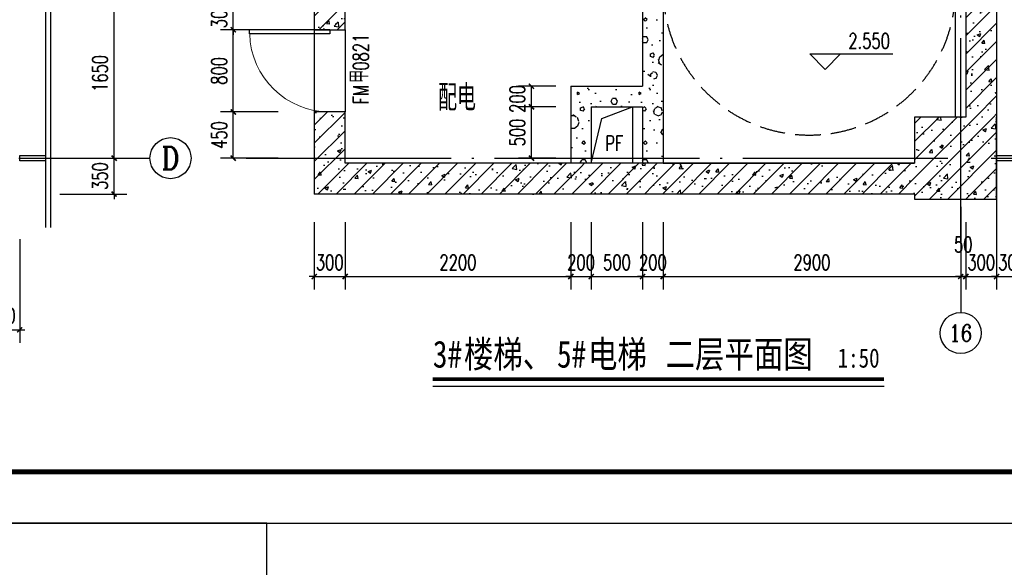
# Model space of a CAD drawing. Extents: x 797781 to 1255204, y 21234 to 1024248.
# Tile 1009 of 1056: x 1173449 to 1183046, y 646634 to 651967. Entities that reach past the tile are written whole.
import ezdxf
from ezdxf.enums import TextEntityAlignment as Align

# ---------------------------------------------------------------- set-up
doc = ezdxf.new("R2010")
doc.units = 0
doc.header["$LTSCALE"] = 1000
doc.header["$MEASUREMENT"] = 0
doc.linetypes.add('230303生产综合楼-平面图_t8$0$DASH', pattern=[0.35, 0.25, -0.1])
doc.linetypes.add('230303生产综合楼-平面图_t8$0$DOTE', pattern=[2.42, 2, -0.2, 0.02, -0.2])
for name, color, linetype in [('230303生产综合楼-平面图_t8$0$3T_WOOD', 21, 'Continuous'), ('230303生产综合楼-平面图_t8$0$AXIS', 3, 'Continuous'), ('230303生产综合楼-平面图_t8$0$AXIS_TEXT', 7, 'Continuous'), ('230303生产综合楼-平面图_t8$0$COLUMN', 40, 'Continuous'), ('230303生产综合楼-平面图_t8$0$CURTWALL', 4, 'Continuous'), ('230303生产综合楼-平面图_t8$0$DIM_ELEV', 3, 'Continuous'), ('230303生产综合楼-平面图_t8$0$DIM_SYMB', 3, 'Continuous'), ('230303生产综合楼-平面图_t8$0$DOOR_FIRE_TEXT', 7, 'Continuous'), ('230303生产综合楼-平面图_t8$0$DOTE', 1, '230303生产综合楼-平面图_t8$0$DOTE'), ('230303生产综合楼-平面图_t8$0$H-楼板留洞', 6, 'Continuous'), ('230303生产综合楼-平面图_t8$0$PUB_DIM', 3, 'Continuous'), ('230303生产综合楼-平面图_t8$0$PUB_HATCH', 8, 'Continuous'), ('230303生产综合楼-平面图_t8$0$PUB_TEXT', 7, 'Continuous'), ('230303生产综合楼-平面图_t8$0$STAIR', 2, 'Continuous'), ('230303生产综合楼-平面图_t8$0$WALL', 40, 'Continuous'), ('230303生产综合楼-平面图_t8$0$板洞', 6, 'Continuous'), ('230303生产综合楼-平面图_t8$0$轮廓', 2, 'Continuous'), ('AXIS_TEXT', 7, 'Continuous'), ('DOOR_FIRE', 4, 'Continuous'), ('PUB_TEXT', 7, 'Continuous'), ('PUB_TITLE', 4, 'Continuous')]:
    doc.layers.add(name, color=color, linetype=linetype)
doc.styles.add('230303生产综合楼-平面图_t8$0$-黑体', font='simhei.ttf', dxfattribs={"width": 0.8})
doc.styles.add('230303生产综合楼-平面图_t8$0$_TCH_AXIS', font='COMPLEX', dxfattribs={"bigfont": 'GBCBIG'})
doc.styles.add('230303生产综合楼-平面图_t8$0$_TCH_DIM', font='SIMPLEX', dxfattribs={"bigfont": 'GBCBIG'})
doc.styles.add('230303生产综合楼-平面图_T8$0$_TCH_DIM_T3', font='SIMPLEX', dxfattribs={"width": 0.705882, "bigfont": 'GBCBIG'})
doc.styles.add('230303生产综合楼-平面图_t8$0$_TCH_WINDOW', font='SIMPLEX', dxfattribs={"height": 3.5, "bigfont": 'GBCBIG'})
doc.styles.add('COMPLEX', font='COMPLEX')
doc.dimstyles.new('230303生产综合楼-平面图_T8$0$_TCH_ARCH&&50', dxfattribs={"dimtxt": 148.75, "dimasz": 50, "dimexe": 125, "dimexo": 150, "dimgap": 63.125, "dimtad": 1, "dimdec": 0, "dimzin": 0, "dimdsep": 46, "dimtxsty": '230303生产综合楼-平面图_T8$0$_TCH_DIM_T3', "dimblk": '230303生产综合楼-平面图_t8$0$_ArchTick', "dimcen": 0.09, "dimclrt": 7, "dimazin": 2, "dimtfac": 1, "dimtdec": 0, "dimtix": 1, "dimtmove": 2, "dimatfit": 3, "dimfxl": 1, "dimtolj": 1, "dimtzin": 0, "dimarcsym": 0})
pattern_1 = [(0, (177, -183), (300, 600), [0, -600]), (0, (-174, -264), (300, 600), [0, -600]), (0, (21, -270), (300, 600), [0, -600]), (0, (234, -93), (300, 600), [0, -600]), (0, (-15, -300), (300, 600), [0, -600]), (0, (294, 285), (300, 600), [0, -600]), (0, (111, 237), (300, 600), [0, -600]), (0, (207, 162), (300, 600), [0, -600]), (0, (-282, 150), (300, 600), [0, -600]), (0, (12, 123), (300, 600), [0, -600]), (0, (-102, -30), (300, 600), [0, -600]), (0, (-96, -255), (300, 600), [0, -600]), (0, (129, -279), (300, 600), [0, -600]), (0, (294, -15), (300, 600), [0, -600]), (0, (-267, -108), (300, 600), [0, -600]), (0, (-216, -6), (300, 600), [0, -600]), (0, (18, -48), (300, 600), [0, -600]), (0, (-66, -135), (300, 600), [0, -600]), (0, (-114, 63), (300, 600), [0, -600]), (0, (-39, 288), (300, 600), [0, -600]), (0, (-243, -234), (300, 600), [0, -600]), (0, (87, 165), (300, 600), [0, -600]), (0, (-192, 174), (300, 600), [0, -600]), (0, (-240, 252), (300, 600), [0, -600]), (130.601294, (257.143, 97.143), (-1499.9999834, 1800.0000079), [26.34155, -11037.111]), (18.434949, (214.29, 108.57), (1499.9999945, 599.9999956), [27.10524, -3767.6279]), (90, (214.3, 82.86), (300, 600), [25.71428, -1174.28565]), (161.565051, (240, 74.29), (-1500.0000076, 599.999955), [27.10524, -3767.6279]), (53.130102, (240, 74.29), (300.000001, 600), [28.57143, -2971.4285]), (135, (262.86, -231.43), (-300.000036, 599.99996), [24.24366, -1672.8126]), (45, (228.57, -231.43), (299.999998, 599.999998), [24.24366, -1672.8126]), (135, (245.71, -248.57), (-300.000036, 599.99996), [24.24366, -1672.8126]), (45, (245.71, -248.57), (299.999998, 599.999998), [24.24366, -1672.8126]), (116.56505, (-25.7, 171.43), (-5e-05, 1199.99997), [31.94383, -638.8765]), (180, (-40, 200), (-300, 600), [34.28572, -565.71425]), (63.43495, (-88.57, 171.43), (3e-06, 1200), [31.94383, -638.8765]), (116.56505, (-74.3, 142.86), (-5e-05, 1199.99997), [31.94383, -638.8765]), (0, (-74.3, 142.86), (300, 600), [34.28572, -565.71425]), (63.43495, (-40, 142.86), (3e-06, 1200), [31.94383, -638.8765]), (107.102728, (200, -31.429), (-899.9999656, 3000.00000484), [38.86135, -16282.9025]), (143.972626, (188.57, 5.714), (-5699.9999277, 4199.9999952), [38.86135, -8122.02]), (180, (157.14, 28.6), (-300, 600), [37.14286, -562.8571]), (36.0273733, (88.57, 5.714), (5699.9999579, 4199.9999547), [38.86135, -8122.02]), (71.565051, (77.14, -28.57), (900.0000046, 2999.999995), [36.14032, -3758.5928]), (107.102728, (88.571, -65.714), (-899.9999656, 3000.00000484), [38.86135, -16282.9025]), (143.972626, (120, -88.57), (-5699.9999277, 4199.9999952), [38.86135, -8122.02]), (0, (120, -88.6), (300, 600), [37.14286, -562.8571]), (36.0273733, (157.143, -88.57), (5699.9999579, 4199.9999547), [38.86135, -8122.02]), (71.565051, (188.57, -65.71), (900.0000046, 2999.999995), [36.14032, -3758.5928]), (150.255118, (205.714, 248.57), (-900.000002, 599.9999926), [23.03502, -4814.3196]), (90, (185.7, 237.14), (300, 600), [22.85714, -1177.14275]), (29.744881, (185.714, 237.14), (900.0000005, 599.999997), [23.03502, -4814.3196]), (116.56505, (65.7, -177.14), (-5e-05, 1199.99997), [31.94383, -638.8765]), (168.690067, (51.43, -148.57), (-2700.000002, 599.999985), [29.13725, -6089.6855]), (41.185925, (0, -162.857), (7499.99995456, 6599.9999423), [30.37184, -12725.802]), (90, (0, -191.43), (300, 600), [28.57143, -1171.4285]), (138.814074, (22.857, -211.429), (-7499.9998667, 6600.00004204), [30.37184, -12725.802]), (16.6992442, (22.857, -211.429), (9899.9999255, 2999.9999686), [29.82945, -12498.5375]), (60.945396, (51.43, -202.857), (299.9999992, 599.9999947), [29.41609, -12325.3395]), (109.983106, (-185.714, 74.286), (-1500.00000565, 4199.9999889), [33.442, -14012.1975]), (155.556045, (-197.143, 105.714), (-3900.00001487, 1799.9999626), [34.52299, -14465.1315]), (24.4439547, (-260, 105.714), (3900.00000195, 1799.99999134), [34.52299, -14465.1315]), (70.0168934, (-271.429, 74.286), (1500.0000045, 4199.9999896), [33.442, -14012.1975]), (109.983106, (-260, 42.857), (-1500.00000565, 4199.9999889), [33.442, -14012.1975]), (160.016893, (-228.57, 31.43), (-1500.0000009, 599.9999727), [33.442, -6989.3775]), (19.9831065, (-228.57, 31.43), (1499.9999918, 599.999999), [33.442, -6989.3775]), (70.0168934, (-197.143, 42.857), (1500.0000045, 4199.9999896), [33.442, -14012.1975]), (122.005383, (37.14, 20), (-300.0000403, 599.9999694), [26.95423, -5633.434]), (18.434949, (-2.86, 34.29), (1499.9999945, 599.9999956), [27.10524, -3767.6279]), (90, (-2.86, 8.57), (300, 600), [25.71428, -1174.28565]), (161.565051, (22.86, 0), (-1500.0000076, 599.999955), [27.10524, -3767.6279]), (54.4623222, (22.857, 0), (2099.999997, 2999.9999955), [24.57807, -10298.2115]), (116.56505, (-137.14, -125.7), (-5e-05, 1199.99997), [31.94383, -638.8765]), (180, (-151.4, -97.14), (-300, 600), [31.42857, -568.5714]), (59.0362434, (-200, -125.714), (300.000001, 599.999997), [33.31973, -6963.822]), (120.963756, (-182.857, -154.286), (-300.000041, 599.9999724), [33.31973, -6963.822]), (0, (-182.86, -154.3), (300, 600), [31.42857, -568.5714]), (63.43495, (-151.43, -154.3), (3e-06, 1200), [31.94383, -638.8765])]
pattern_2 = [(45, (0, 0), (-88.388348, 88.388348), []), (50, (0, 0), (358.63009, -31.37607), [37.5, -412.5]), (355, (0, 0), (-69.37567, 376.09607), [30, -330]), (100.4514, (29.9, -2.6), (289.25469, 344.71977), [31.870095, -350.57106]), (46.1842, (0, 100), (533.62052, -82.7595), [56.25, -618.75]), (96.6356, (44.47, 93.1), (467.33135, 487.05894), [47.80514, -525.8565]), (351.1842, (0, 100), (467.33097, 487.0593), [45, -495]), (21, (50, 75), (298.453526, -201.309445), [37.5, -412.5]), (326, (50, 75), (121.65767, 362.57502), [30, -330]), (71.4514, (74.87, 58.22), (420.11131, 161.26525), [31.870095, -350.57106]), (37.5, (0, 0), (6.079928, 166.446927), [0, -326, 0, -335, 0, -331.25]), (7.5, (0, 0), (131.534769, 197.205856), [0, -191, 0, -318.5, 0, -126.25]), (327.5, (-111.5, 0), (266.911218, -11.277436), [0, -125, 0, -390, 0, -517.5]), (317.5, (-161.5, 0), (291.593085, 50.05249), [0, -162.5, 0, -259, 0, -367.5])]

# ---------------------------------------------------------------- blocks, each defined once
blk = doc.blocks.new('230303生产综合楼-平面图_t8$0$212')
at = {"layer": '230303生产综合楼-平面图_t8$0$3T_WOOD'}
blk.add_lwpolyline([(593636.3, -29828.8), (593636.3, -29878.8), (593886.3, -29878.8), (593886.3, -29828.8)], close=True, dxfattribs=at)
blk.add_lwpolyline([(593636.3, -29853.8), (593586.3, -29853.8)], dxfattribs=at)
blk.add_lwpolyline([(593636.3, -29853.8), (593586.3, -29853.8)], dxfattribs=at)
blk = doc.blocks.new('230303生产综合楼-平面图_t8$0$_ArchTick')
at = {"color": 0, "linetype": 'ByBlock', "const_width": 0.3}
blk.add_lwpolyline([(-0.5, -0.5), (0.5, 0.5)], dxfattribs=at)
blk = doc.blocks.new('*D2924')
at = {"layer": '230303生产综合楼-平面图_t8$0$PUB_DIM', "color": 0, "lineweight": -2, "transparency": 16777216}
for p, q in [((1178675.6, 651119), (1178312.2, 651119)), ((1178437.2, 650619), (1178437.2, 651119)), ((1178675.6, 650619), (1178312.2, 650619))]:
    blk.add_line(p, q, dxfattribs=at)
at = {"layer": 'Defpoints', "color": 0, "transparency": 16777216}
for p in [(1178437.2, 651119), (1178825.6, 651119), (1178825.6, 650619)]:
    blk.add_point(p, dxfattribs=at)
at = {"layer": '230303生产综合楼-平面图_t8$0$PUB_DIM', "color": 0, "lineweight": -2, "transparency": 16777216, "xscale": 50, "yscale": 50, "zscale": 50}
for p, rotation in [((1178437.2, 651119), 90), ((1178437.2, 650619), 270)]:
    blk.add_blockref('230303生产综合楼-平面图_t8$0$_ArchTick', p, dxfattribs=dict(at, rotation=rotation))
at = {"layer": '230303生产综合楼-平面图_t8$0$PUB_DIM', "color": 7, "transparency": 16777216, "insert": (1178299.7, 650869), "char_height": 148.75, "attachment_point": 5, "rotation": 90, "style": '230303生产综合楼-平面图_T8$0$_TCH_DIM_T3'}
blk.add_mtext('\\A1;500', dxfattribs=at)
blk = doc.blocks.new('*D2925')
at = {"layer": '230303生产综合楼-平面图_t8$0$PUB_DIM', "color": 0, "lineweight": -2, "transparency": 16777216}
for p, q in [((1178675.6, 651319), (1178312.2, 651319)), ((1178437.2, 651119), (1178437.2, 651319)), ((1178675.6, 651119), (1178312.2, 651119))]:
    blk.add_line(p, q, dxfattribs=at)
at = {"layer": 'Defpoints', "color": 0, "transparency": 16777216}
for p in [(1178437.2, 651319), (1178825.6, 651319), (1178825.6, 651119)]:
    blk.add_point(p, dxfattribs=at)
at = {"layer": '230303生产综合楼-平面图_t8$0$PUB_DIM', "color": 0, "lineweight": -2, "transparency": 16777216, "xscale": 50, "yscale": 50, "zscale": 50}
for p, rotation in [((1178437.2, 651319), 90), ((1178437.2, 651119), 270)]:
    blk.add_blockref('230303生产综合楼-平面图_t8$0$_ArchTick', p, dxfattribs=dict(at, rotation=rotation))
at = {"layer": '230303生产综合楼-平面图_t8$0$PUB_DIM', "color": 7, "transparency": 16777216, "insert": (1178299.7, 651195.3), "char_height": 148.75, "attachment_point": 5, "rotation": 90, "style": '230303生产综合楼-平面图_T8$0$_TCH_DIM_T3'}
blk.add_mtext('\\A1;200', dxfattribs=at)
blk = doc.blocks.new('*D4107')
at = {"layer": '230303生产综合楼-平面图_t8$0$PUB_DIM', "color": 0, "lineweight": -2, "transparency": 16777216}
for p, q in [((1175969.6, 651069), (1175405.7, 651069)), ((1175530.7, 650619), (1175530.7, 651069)), ((1175969.6, 650619), (1175405.7, 650619))]:
    blk.add_line(p, q, dxfattribs=at)
at = {"layer": 'Defpoints', "color": 0, "transparency": 16777216}
for p in [(1175530.7, 651069), (1176119.6, 651069), (1176119.6, 650619)]:
    blk.add_point(p, dxfattribs=at)
at = {"layer": '230303生产综合楼-平面图_t8$0$PUB_DIM', "color": 0, "lineweight": -2, "transparency": 16777216, "xscale": 50, "yscale": 50, "zscale": 50}
for p, rotation in [((1175530.7, 651069), 90), ((1175530.7, 650619), 270)]:
    blk.add_blockref('230303生产综合楼-平面图_t8$0$_ArchTick', p, dxfattribs=dict(at, rotation=rotation))
at = {"layer": '230303生产综合楼-平面图_t8$0$PUB_DIM', "color": 7, "transparency": 16777216, "insert": (1175393.2, 650844), "char_height": 148.75, "attachment_point": 5, "rotation": 90, "style": '230303生产综合楼-平面图_T8$0$_TCH_DIM_T3'}
blk.add_mtext('\\A1;450', dxfattribs=at)
blk = doc.blocks.new('*D4108')
at = {"layer": '230303生产综合楼-平面图_t8$0$PUB_DIM', "color": 0, "lineweight": -2, "transparency": 16777216}
for p, q in [((1175969.6, 651869), (1175405.7, 651869)), ((1175530.7, 651069), (1175530.7, 651869)), ((1175969.6, 651069), (1175405.7, 651069))]:
    blk.add_line(p, q, dxfattribs=at)
at = {"layer": 'Defpoints', "color": 0, "transparency": 16777216}
for p in [(1175530.7, 651869), (1176119.6, 651869), (1176119.6, 651069)]:
    blk.add_point(p, dxfattribs=at)
at = {"layer": '230303生产综合楼-平面图_t8$0$PUB_DIM', "color": 0, "lineweight": -2, "transparency": 16777216, "xscale": 50, "yscale": 50, "zscale": 50}
for p, rotation in [((1175530.7, 651869), 90), ((1175530.7, 651069), 270)]:
    blk.add_blockref('230303生产综合楼-平面图_t8$0$_ArchTick', p, dxfattribs=dict(at, rotation=rotation))
at = {"layer": '230303生产综合楼-平面图_t8$0$PUB_DIM', "color": 7, "transparency": 16777216, "insert": (1175393.2, 651469), "char_height": 148.75, "attachment_point": 5, "rotation": 90, "style": '230303生产综合楼-平面图_T8$0$_TCH_DIM_T3'}
blk.add_mtext('\\A1;800', dxfattribs=at)
blk = doc.blocks.new('*D4109')
at = {"layer": '230303生产综合楼-平面图_t8$0$PUB_DIM', "color": 0, "lineweight": -2, "transparency": 16777216}
for p, q in [((1175969.6, 652169), (1175405.7, 652169)), ((1175530.7, 652169), (1175530.7, 652219)), ((1175530.7, 651869), (1175530.7, 652169)), ((1175969.6, 651869), (1175405.7, 651869)), ((1175530.7, 651869), (1175530.7, 651819))]:
    blk.add_line(p, q, dxfattribs=at)
at = {"layer": 'Defpoints', "color": 0, "transparency": 16777216}
for p in [(1175530.7, 652169), (1176119.6, 652169), (1176119.6, 651869)]:
    blk.add_point(p, dxfattribs=at)
at = {"layer": '230303生产综合楼-平面图_t8$0$PUB_DIM', "color": 0, "lineweight": -2, "transparency": 16777216, "xscale": 50, "yscale": 50, "zscale": 50}
for p, rotation in [((1175530.7, 652169), 270), ((1175530.7, 651869), 90)]:
    blk.add_blockref('230303生产综合楼-平面图_t8$0$_ArchTick', p, dxfattribs=dict(at, rotation=rotation))
at = {"layer": '230303生产综合楼-平面图_t8$0$PUB_DIM', "color": 7, "transparency": 16777216, "insert": (1175393.2, 652019), "char_height": 148.75, "attachment_point": 5, "rotation": 90, "style": '230303生产综合楼-平面图_T8$0$_TCH_DIM_T3'}
blk.add_mtext('\\A1;300', dxfattribs=at)
blk = doc.blocks.new('*D4124')
at = {"layer": '230303生产综合楼-平面图_t8$0$AXIS', "color": 0, "lineweight": -2, "transparency": 16777216}
for p, q in [((1182970.6, 649995), (1182970.6, 649341.1)), ((1183270.6, 649995), (1183270.6, 649341.1)), ((1182970.6, 649466.1), (1182920.6, 649466.1)), ((1182970.6, 649466.1), (1183270.6, 649466.1)), ((1183270.6, 649466.1), (1183320.6, 649466.1))]:
    blk.add_line(p, q, dxfattribs=at)
at = {"layer": 'Defpoints', "color": 0, "transparency": 16777216}
for p in [(1182970.6, 650145), (1183270.6, 650145), (1183270.6, 649466.1)]:
    blk.add_point(p, dxfattribs=at)
at = {"layer": '230303生产综合楼-平面图_t8$0$AXIS', "color": 0, "lineweight": -2, "transparency": 16777216, "xscale": 50, "yscale": 50, "zscale": 50}
blk.add_blockref('230303生产综合楼-平面图_t8$0$_ArchTick', (1182970.6, 649466.1), dxfattribs=at)
at = {"layer": '230303生产综合楼-平面图_t8$0$AXIS', "color": 0, "lineweight": -2, "transparency": 16777216, "xscale": 50, "yscale": 50, "zscale": 50, "rotation": 180}
blk.add_blockref('230303生产综合楼-平面图_t8$0$_ArchTick', (1183270.6, 649466.1), dxfattribs=at)
at = {"layer": '230303生产综合楼-平面图_t8$0$AXIS', "color": 7, "transparency": 16777216, "insert": (1183120.6, 649603.6), "char_height": 148.75, "attachment_point": 5, "style": '230303生产综合楼-平面图_T8$0$_TCH_DIM_T3'}
blk.add_mtext('\\A1;300', dxfattribs=at)
blk = doc.blocks.new('*D4125')
at = {"layer": '230303生产综合楼-平面图_t8$0$AXIS', "color": 0, "lineweight": -2, "transparency": 16777216}
for p, q in [((1182670.6, 649995), (1182670.6, 649341.1)), ((1182970.6, 649995), (1182970.6, 649341.1)), ((1182670.6, 649466.1), (1182620.6, 649466.1)), ((1182670.6, 649466.1), (1182970.6, 649466.1)), ((1182970.6, 649466.1), (1183020.6, 649466.1))]:
    blk.add_line(p, q, dxfattribs=at)
at = {"layer": 'Defpoints', "color": 0, "transparency": 16777216}
for p in [(1182670.6, 650145), (1182970.6, 650145), (1182970.6, 649466.1)]:
    blk.add_point(p, dxfattribs=at)
at = {"layer": '230303生产综合楼-平面图_t8$0$AXIS', "color": 0, "lineweight": -2, "transparency": 16777216, "xscale": 50, "yscale": 50, "zscale": 50}
blk.add_blockref('230303生产综合楼-平面图_t8$0$_ArchTick', (1182670.6, 649466.1), dxfattribs=at)
at = {"layer": '230303生产综合楼-平面图_t8$0$AXIS', "color": 0, "lineweight": -2, "transparency": 16777216, "xscale": 50, "yscale": 50, "zscale": 50, "rotation": 180}
blk.add_blockref('230303生产综合楼-平面图_t8$0$_ArchTick', (1182970.6, 649466.1), dxfattribs=at)
at = {"layer": '230303生产综合楼-平面图_t8$0$AXIS', "color": 7, "transparency": 16777216, "insert": (1182820.6, 649603.6), "char_height": 148.75, "attachment_point": 5, "style": '230303生产综合楼-平面图_T8$0$_TCH_DIM_T3'}
blk.add_mtext('\\A1;300', dxfattribs=at)
blk = doc.blocks.new('*D4126')
at = {"layer": '230303生产综合楼-平面图_t8$0$AXIS', "color": 0, "lineweight": -2, "transparency": 16777216}
for p, q in [((1182620.6, 649995), (1182620.6, 649341.1)), ((1182670.6, 649995), (1182670.6, 649341.1)), ((1182620.6, 649466.1), (1182570.6, 649466.1)), ((1182620.6, 649466.1), (1182670.6, 649466.1)), ((1182670.6, 649466.1), (1182720.6, 649466.1))]:
    blk.add_line(p, q, dxfattribs=at)
at = {"layer": 'Defpoints', "color": 0, "transparency": 16777216}
for p in [(1182620.6, 650145), (1182670.6, 650145), (1182670.6, 649466.1)]:
    blk.add_point(p, dxfattribs=at)
at = {"layer": '230303生产综合楼-平面图_t8$0$AXIS', "color": 0, "lineweight": -2, "transparency": 16777216, "xscale": 50, "yscale": 50, "zscale": 50}
blk.add_blockref('230303生产综合楼-平面图_t8$0$_ArchTick', (1182620.6, 649466.1), dxfattribs=at)
at = {"layer": '230303生产综合楼-平面图_t8$0$AXIS', "color": 0, "lineweight": -2, "transparency": 16777216, "xscale": 50, "yscale": 50, "zscale": 50, "rotation": 180}
blk.add_blockref('230303生产综合楼-平面图_t8$0$_ArchTick', (1182670.6, 649466.1), dxfattribs=at)
at = {"layer": '230303生产综合楼-平面图_t8$0$AXIS', "color": 7, "transparency": 16777216, "insert": (1182645.6, 649778.6), "char_height": 148.75, "attachment_point": 5, "style": '230303生产综合楼-平面图_T8$0$_TCH_DIM_T3'}
blk.add_mtext('\\A1;50', dxfattribs=at)
blk = doc.blocks.new('*D4127')
at = {"layer": '230303生产综合楼-平面图_t8$0$AXIS', "color": 0, "lineweight": -2, "transparency": 16777216}
for p, q in [((1179720.6, 649995), (1179720.6, 649341.1)), ((1182620.6, 649995), (1182620.6, 649341.1)), ((1179720.6, 649466.1), (1182620.6, 649466.1))]:
    blk.add_line(p, q, dxfattribs=at)
at = {"layer": 'Defpoints', "color": 0, "transparency": 16777216}
for p in [(1179720.6, 650145), (1182620.6, 650145), (1182620.6, 649466.1)]:
    blk.add_point(p, dxfattribs=at)
at = {"layer": '230303生产综合楼-平面图_t8$0$AXIS', "color": 0, "lineweight": -2, "transparency": 16777216, "xscale": 50, "yscale": 50, "zscale": 50, "rotation": 180}
blk.add_blockref('230303生产综合楼-平面图_t8$0$_ArchTick', (1179720.6, 649466.1), dxfattribs=at)
at = {"layer": '230303生产综合楼-平面图_t8$0$AXIS', "color": 0, "lineweight": -2, "transparency": 16777216, "xscale": 50, "yscale": 50, "zscale": 50}
blk.add_blockref('230303生产综合楼-平面图_t8$0$_ArchTick', (1182620.6, 649466.1), dxfattribs=at)
at = {"layer": '230303生产综合楼-平面图_t8$0$AXIS', "color": 7, "transparency": 16777216, "insert": (1181170.6, 649603.6), "char_height": 148.75, "attachment_point": 5, "style": '230303生产综合楼-平面图_T8$0$_TCH_DIM_T3'}
blk.add_mtext('\\A1;2900', dxfattribs=at)
blk = doc.blocks.new('*D4128')
at = {"layer": '230303生产综合楼-平面图_t8$0$AXIS', "color": 0, "lineweight": -2, "transparency": 16777216}
for p, q in [((1179520.6, 649995), (1179520.6, 649341.1)), ((1179720.6, 649995), (1179720.6, 649341.1)), ((1179520.6, 649466.1), (1179470.6, 649466.1)), ((1179520.6, 649466.1), (1179720.6, 649466.1)), ((1179720.6, 649466.1), (1179770.6, 649466.1))]:
    blk.add_line(p, q, dxfattribs=at)
at = {"layer": 'Defpoints', "color": 0, "transparency": 16777216}
for p in [(1179520.6, 650145), (1179720.6, 650145), (1179720.6, 649466.1)]:
    blk.add_point(p, dxfattribs=at)
at = {"layer": '230303生产综合楼-平面图_t8$0$AXIS', "color": 0, "lineweight": -2, "transparency": 16777216, "xscale": 50, "yscale": 50, "zscale": 50}
blk.add_blockref('230303生产综合楼-平面图_t8$0$_ArchTick', (1179520.6, 649466.1), dxfattribs=at)
at = {"layer": '230303生产综合楼-平面图_t8$0$AXIS', "color": 0, "lineweight": -2, "transparency": 16777216, "xscale": 50, "yscale": 50, "zscale": 50, "rotation": 180}
blk.add_blockref('230303生产综合楼-平面图_t8$0$_ArchTick', (1179720.6, 649466.1), dxfattribs=at)
at = {"layer": '230303生产综合楼-平面图_t8$0$AXIS', "color": 7, "transparency": 16777216, "insert": (1179620.6, 649603.6), "char_height": 148.75, "attachment_point": 5, "style": '230303生产综合楼-平面图_T8$0$_TCH_DIM_T3'}
blk.add_mtext('\\A1;200', dxfattribs=at)
blk = doc.blocks.new('*D4129')
at = {"layer": '230303生产综合楼-平面图_t8$0$AXIS', "color": 0, "lineweight": -2, "transparency": 16777216}
for p, q in [((1179020.6, 649995), (1179020.6, 649341.1)), ((1179520.6, 649995), (1179520.6, 649341.1)), ((1179020.6, 649466.1), (1179520.6, 649466.1))]:
    blk.add_line(p, q, dxfattribs=at)
at = {"layer": 'Defpoints', "color": 0, "transparency": 16777216}
for p in [(1179020.6, 650145), (1179520.6, 650145), (1179520.6, 649466.1)]:
    blk.add_point(p, dxfattribs=at)
at = {"layer": '230303生产综合楼-平面图_t8$0$AXIS', "color": 0, "lineweight": -2, "transparency": 16777216, "xscale": 50, "yscale": 50, "zscale": 50, "rotation": 180}
blk.add_blockref('230303生产综合楼-平面图_t8$0$_ArchTick', (1179020.6, 649466.1), dxfattribs=at)
at = {"layer": '230303生产综合楼-平面图_t8$0$AXIS', "color": 0, "lineweight": -2, "transparency": 16777216, "xscale": 50, "yscale": 50, "zscale": 50}
blk.add_blockref('230303生产综合楼-平面图_t8$0$_ArchTick', (1179520.6, 649466.1), dxfattribs=at)
at = {"layer": '230303生产综合楼-平面图_t8$0$AXIS', "color": 7, "transparency": 16777216, "insert": (1179270.6, 649603.6), "char_height": 148.75, "attachment_point": 5, "style": '230303生产综合楼-平面图_T8$0$_TCH_DIM_T3'}
blk.add_mtext('\\A1;500', dxfattribs=at)
blk = doc.blocks.new('*D4130')
at = {"layer": '230303生产综合楼-平面图_t8$0$AXIS', "color": 0, "lineweight": -2, "transparency": 16777216}
for p, q in [((1178820.6, 649995), (1178820.6, 649341.1)), ((1179020.6, 649995), (1179020.6, 649341.1)), ((1178820.6, 649466.1), (1178770.6, 649466.1)), ((1178820.6, 649466.1), (1179020.6, 649466.1)), ((1179020.6, 649466.1), (1179070.6, 649466.1))]:
    blk.add_line(p, q, dxfattribs=at)
at = {"layer": 'Defpoints', "color": 0, "transparency": 16777216}
for p in [(1178820.6, 650145), (1179020.6, 650145), (1179020.6, 649466.1)]:
    blk.add_point(p, dxfattribs=at)
at = {"layer": '230303生产综合楼-平面图_t8$0$AXIS', "color": 0, "lineweight": -2, "transparency": 16777216, "xscale": 50, "yscale": 50, "zscale": 50}
blk.add_blockref('230303生产综合楼-平面图_t8$0$_ArchTick', (1178820.6, 649466.1), dxfattribs=at)
at = {"layer": '230303生产综合楼-平面图_t8$0$AXIS', "color": 0, "lineweight": -2, "transparency": 16777216, "xscale": 50, "yscale": 50, "zscale": 50, "rotation": 180}
blk.add_blockref('230303生产综合楼-平面图_t8$0$_ArchTick', (1179020.6, 649466.1), dxfattribs=at)
at = {"layer": '230303生产综合楼-平面图_t8$0$AXIS', "color": 7, "transparency": 16777216, "insert": (1178920.6, 649603.6), "char_height": 148.75, "attachment_point": 5, "style": '230303生产综合楼-平面图_T8$0$_TCH_DIM_T3'}
blk.add_mtext('\\A1;200', dxfattribs=at)
blk = doc.blocks.new('*D4131')
at = {"layer": '230303生产综合楼-平面图_t8$0$AXIS', "color": 0, "lineweight": -2, "transparency": 16777216}
for p, q in [((1176620.6, 649995), (1176620.6, 649341.1)), ((1178820.6, 649995), (1178820.6, 649341.1)), ((1176620.6, 649466.1), (1178820.6, 649466.1))]:
    blk.add_line(p, q, dxfattribs=at)
at = {"layer": 'Defpoints', "color": 0, "transparency": 16777216}
for p in [(1176620.6, 650145), (1178820.6, 650145), (1178820.6, 649466.1)]:
    blk.add_point(p, dxfattribs=at)
at = {"layer": '230303生产综合楼-平面图_t8$0$AXIS', "color": 0, "lineweight": -2, "transparency": 16777216, "xscale": 50, "yscale": 50, "zscale": 50, "rotation": 180}
blk.add_blockref('230303生产综合楼-平面图_t8$0$_ArchTick', (1176620.6, 649466.1), dxfattribs=at)
at = {"layer": '230303生产综合楼-平面图_t8$0$AXIS', "color": 0, "lineweight": -2, "transparency": 16777216, "xscale": 50, "yscale": 50, "zscale": 50}
blk.add_blockref('230303生产综合楼-平面图_t8$0$_ArchTick', (1178820.6, 649466.1), dxfattribs=at)
at = {"layer": '230303生产综合楼-平面图_t8$0$AXIS', "color": 7, "transparency": 16777216, "insert": (1177720.6, 649603.6), "char_height": 148.75, "attachment_point": 5, "style": '230303生产综合楼-平面图_T8$0$_TCH_DIM_T3'}
blk.add_mtext('\\A1;2200', dxfattribs=at)
blk = doc.blocks.new('*D4132')
at = {"layer": '230303生产综合楼-平面图_t8$0$AXIS', "color": 0, "lineweight": -2, "transparency": 16777216}
for p, q in [((1176320.6, 649995), (1176320.6, 649341.1)), ((1176620.6, 649995), (1176620.6, 649341.1)), ((1176320.6, 649466.1), (1176270.6, 649466.1)), ((1176320.6, 649466.1), (1176620.6, 649466.1)), ((1176620.6, 649466.1), (1176670.6, 649466.1))]:
    blk.add_line(p, q, dxfattribs=at)
at = {"layer": 'Defpoints', "color": 0, "transparency": 16777216}
for p in [(1176320.6, 650145), (1176620.6, 650145), (1176620.6, 649466.1)]:
    blk.add_point(p, dxfattribs=at)
at = {"layer": '230303生产综合楼-平面图_t8$0$AXIS', "color": 0, "lineweight": -2, "transparency": 16777216, "xscale": 50, "yscale": 50, "zscale": 50}
blk.add_blockref('230303生产综合楼-平面图_t8$0$_ArchTick', (1176320.6, 649466.1), dxfattribs=at)
at = {"layer": '230303生产综合楼-平面图_t8$0$AXIS', "color": 0, "lineweight": -2, "transparency": 16777216, "xscale": 50, "yscale": 50, "zscale": 50, "rotation": 180}
blk.add_blockref('230303生产综合楼-平面图_t8$0$_ArchTick', (1176620.6, 649466.1), dxfattribs=at)
at = {"layer": '230303生产综合楼-平面图_t8$0$AXIS', "color": 7, "transparency": 16777216, "insert": (1176470.6, 649603.6), "char_height": 148.75, "attachment_point": 5, "style": '230303生产综合楼-平面图_T8$0$_TCH_DIM_T3'}
blk.add_mtext('\\A1;300', dxfattribs=at)
blk = doc.blocks.new('_AXISO')
blk.add_circle((0, 0), 0.5)
at = {"layer": 'AXIS_TEXT', "style": 'COMPLEX', "width": 1.041667}
blk.add_attdef('A', text='', height=0.56, dxfattribs=at).set_placement((-0.25, -0.28), (0.25, -0.28), align=Align.FIT)
blk = doc.blocks.new('$DorLib2D$00000001')
for p, q in [((0.45, 0.975), (0.5, 0.975)), ((0.45, 0), (0.45, 0.975)), ((0.5, 0), (0.5, 0.975)), ((0.5, 0), (0.45, 0))]:
    blk.add_line(p, q)
at = {"lineweight": 13}
blk.add_arc((0.475, 0), 0.975, 91.4693, 180, dxfattribs=at)
blk = doc.blocks.new('*D4163')
at = {"layer": '230303生产综合楼-平面图_t8$0$AXIS', "color": 0, "lineweight": -2, "transparency": 16777216}
for p, q in [((1173840.5, 652269), (1174494.3, 652269)), ((1174369.3, 650619), (1174369.3, 652269)), ((1173840.5, 650619), (1174494.3, 650619))]:
    blk.add_line(p, q, dxfattribs=at)
at = {"layer": 'Defpoints', "color": 0, "transparency": 16777216}
for p in [(1173690.5, 652269), (1174369.3, 652269), (1173690.5, 650619)]:
    blk.add_point(p, dxfattribs=at)
at = {"layer": '230303生产综合楼-平面图_t8$0$AXIS', "color": 0, "lineweight": -2, "transparency": 16777216, "xscale": 50, "yscale": 50, "zscale": 50}
for p, rotation in [((1174369.3, 652269), 90), ((1174369.3, 650619), 270)]:
    blk.add_blockref('230303生产综合楼-平面图_t8$0$_ArchTick', p, dxfattribs=dict(at, rotation=rotation))
at = {"layer": '230303生产综合楼-平面图_t8$0$AXIS', "color": 7, "transparency": 16777216, "insert": (1174231.8, 651444), "char_height": 148.75, "attachment_point": 5, "rotation": 90, "style": '230303生产综合楼-平面图_T8$0$_TCH_DIM_T3'}
blk.add_mtext('\\A1;1650', dxfattribs=at)
blk = doc.blocks.new('*D4164')
at = {"layer": '230303生产综合楼-平面图_t8$0$AXIS', "color": 0, "lineweight": -2, "transparency": 16777216}
for p, q in [((1174369.3, 650619), (1174369.3, 650669)), ((1173840.5, 650619), (1174494.3, 650619)), ((1174369.3, 650269), (1174369.3, 650619)), ((1173840.5, 650269), (1174494.3, 650269)), ((1174369.3, 650269), (1174369.3, 650219))]:
    blk.add_line(p, q, dxfattribs=at)
at = {"layer": 'Defpoints', "color": 0, "transparency": 16777216}
for p in [(1173690.5, 650619), (1174369.3, 650619), (1173690.5, 650269)]:
    blk.add_point(p, dxfattribs=at)
at = {"layer": '230303生产综合楼-平面图_t8$0$AXIS', "color": 0, "lineweight": -2, "transparency": 16777216, "xscale": 50, "yscale": 50, "zscale": 50}
for p, rotation in [((1174369.3, 650619), 270), ((1174369.3, 650269), 90)]:
    blk.add_blockref('230303生产综合楼-平面图_t8$0$_ArchTick', p, dxfattribs=dict(at, rotation=rotation))
at = {"layer": '230303生产综合楼-平面图_t8$0$AXIS', "color": 7, "transparency": 16777216, "insert": (1174231.8, 650444), "char_height": 148.75, "attachment_point": 5, "rotation": 90, "style": '230303生产综合楼-平面图_T8$0$_TCH_DIM_T3'}
blk.add_mtext('\\A1;350', dxfattribs=at)
blk = doc.blocks.new('*D4165')
at = {"layer": '230303生产综合楼-平面图_t8$0$AXIS', "color": 0, "lineweight": -2, "transparency": 16777216}
for p, q in [((1173099.3, 649831), (1173099.3, 648821.9)), ((1173449.3, 649831), (1173449.3, 648821.9)), ((1173099.3, 648946.9), (1173049.3, 648946.9)), ((1173099.3, 648946.9), (1173449.3, 648946.9)), ((1173449.3, 648946.9), (1173499.3, 648946.9))]:
    blk.add_line(p, q, dxfattribs=at)
at = {"layer": 'Defpoints', "color": 0, "transparency": 16777216}
for p in [(1173099.3, 649981), (1173449.3, 649981), (1173449.3, 648946.9)]:
    blk.add_point(p, dxfattribs=at)
at = {"layer": '230303生产综合楼-平面图_t8$0$AXIS', "color": 0, "lineweight": -2, "transparency": 16777216, "xscale": 50, "yscale": 50, "zscale": 50}
blk.add_blockref('230303生产综合楼-平面图_t8$0$_ArchTick', (1173099.3, 648946.9), dxfattribs=at)
at = {"layer": '230303生产综合楼-平面图_t8$0$AXIS', "color": 0, "lineweight": -2, "transparency": 16777216, "xscale": 50, "yscale": 50, "zscale": 50, "rotation": 180}
blk.add_blockref('230303生产综合楼-平面图_t8$0$_ArchTick', (1173449.3, 648946.9), dxfattribs=at)
at = {"layer": '230303生产综合楼-平面图_t8$0$AXIS', "color": 7, "transparency": 16777216, "insert": (1173274.3, 649084.4), "char_height": 148.75, "attachment_point": 5, "style": '230303生产综合楼-平面图_T8$0$_TCH_DIM_T3'}
blk.add_mtext('\\A1;350', dxfattribs=at)

msp = doc.modelspace()

# ---------------------------------------------------------------- hatches: boundary and pattern name
at = {"layer": '230303生产综合楼-平面图_t8$0$PUB_HATCH'}
h = msp.add_hatch(dxfattribs=at)
h.set_pattern_fill('钢筋混凝土', color=256, scale=50, style=0)
h.set_pattern_definition(pattern_2)
h.paths.add_polyline_path([(1182670.6, 651019), (1182970.6, 651019), (1182970.6, 650869), (1182970.6, 654419), (1182670.6, 654419)])
h = msp.add_hatch(dxfattribs=at)
h.set_pattern_fill('钢筋混凝土', color=256, scale=50, style=0)
h.set_pattern_definition(pattern_2)
h.paths.add_polyline_path([(1176320.6, 652269), (1176320.6, 651869), (1176620.6, 651869), (1176620.6, 652269)])
h = msp.add_hatch(dxfattribs=at)
h.set_pattern_fill('加气混凝土', color=256, scale=50, style=0)
h.set_pattern_definition(pattern_1)
h.paths.add_polyline_path([(1179587.3, 652269), (1179520.6, 652169), (1179520.6, 651319), (1179587.3, 651219), (1179720.6, 651219), (1179720.6, 652269)])
h = msp.add_hatch(dxfattribs=at)
h.set_pattern_fill('加气混凝土', color=256, scale=50, style=0)
h.set_pattern_definition(pattern_1)
h.paths.add_polyline_path([(1178820.6, 651319), (1179020.6, 651119), (1179520.6, 651119), (1179587.3, 651219), (1179520.6, 651319)])
h = msp.add_hatch(dxfattribs=at)
h.set_pattern_fill('加气混凝土', color=256, scale=50, style=0)
h.set_pattern_definition(pattern_1)
h.paths.add_polyline_path([(1179020.6, 651119), (1178820.6, 651319), (1178820.6, 650569), (1179020.6, 650569)])
h = msp.add_hatch(dxfattribs=at)
h.set_pattern_fill('加气混凝土', color=256, scale=50, style=0)
h.set_pattern_definition(pattern_1)
h.paths.add_polyline_path([(1179587.3, 651219), (1179520.6, 651119), (1179520.6, 650569), (1179720.6, 650569), (1179720.6, 651219)])
h = msp.add_hatch(dxfattribs=at)
h.set_pattern_fill('钢筋混凝土', color=256, scale=50, style=0)
h.set_pattern_definition(pattern_2)
h.paths.add_polyline_path([(1176620.6, 650569), (1176620.6, 651069), (1176320.6, 651069), (1176320.6, 650269)])
h = msp.add_hatch(dxfattribs=at)
h.set_pattern_fill('钢筋混凝土', color=256, scale=50, style=0)
h.set_pattern_definition(pattern_2)
h.paths.add_polyline_path([(1182170.6, 651019), (1182170.6, 650219), (1182970.6, 650219), (1182970.6, 651019)])
h = msp.add_hatch(dxfattribs=at)
h.set_pattern_fill('钢筋混凝土', color=256, scale=50, style=0)
h.set_pattern_definition(pattern_2)
h.paths.add_polyline_path([(1178920.6, 650269), (1178920.6, 650569), (1176620.6, 650569), (1176320.6, 650269)])
h = msp.add_hatch(dxfattribs=at)
h.set_pattern_fill('钢筋混凝土', color=256, scale=50, style=0)
h.set_pattern_definition(pattern_2)
h.paths.add_polyline_path([(1179620.6, 650269), (1179620.6, 650569), (1178920.6, 650569), (1178920.6, 650269)])
h = msp.add_hatch(dxfattribs=at)
h.set_pattern_fill('钢筋混凝土', color=256, scale=50, style=0)
h.set_pattern_definition(pattern_2)
h.paths.add_polyline_path([(1182170.6, 650269), (1182170.6, 650569), (1179620.6, 650569), (1179620.6, 650269)])

# ---------------------------------------------------------------- linework, layer by layer
at = {"layer": '230303生产综合楼-平面图_t8$0$AXIS'}
for p, q in [((1173690.5, 650619), (1174719.3, 650619)), ((1182620.6, 650145), (1182620.6, 649116.1))]:
    msp.add_line(p, q, dxfattribs=at)
at = {"layer": '230303生产综合楼-平面图_t8$0$COLUMN'}
for p, q in [((1182170.6, 651019), (1182170.6, 650569)), ((1182670.6, 651019), (1182170.6, 651019)), ((1182970.6, 650219), (1182970.6, 651019)), ((1182170.6, 650269), (1182170.6, 650219)), ((1182170.6, 650219), (1182970.6, 650219))]:
    msp.add_line(p, q, dxfattribs=at)
at = {"layer": '230303生产综合楼-平面图_t8$0$CURTWALL'}
for points in [[(1182970.6, 660350.8), (1182970.6, 649787.8)], [(1173699.3, 654874), (1173699.3, 649945.1)], [(1173749.3, 654874), (1173749.3, 649945.1)]]:
    msp.add_lwpolyline(points, dxfattribs=at)
at = {"layer": '230303生产综合楼-平面图_t8$0$DIM_ELEV'}
for p, q in [((1181300.6, 651483.7), (1181150.6, 651633.7)), ((1181150.6, 651633.7), (1181960.6, 651633.7)), ((1181300.6, 651483.7), (1181450.6, 651633.7))]:
    msp.add_line(p, q, dxfattribs=at)
at = {"layer": '230303生产综合楼-平面图_t8$0$DIM_SYMB'}
msp.add_lwpolyline([(1181895.6, 656299, 0, 0, 0), (1181895.6, 651419, 0, 0, 0), (1180395.6, 651419, 0, 0, 0), (1180395.6, 653939, 40, 0, 0), (1180395.6, 654089, 0, 0, 0)], format="xyseb", dxfattribs=at)
at = {"layer": '230303生产综合楼-平面图_t8$0$DIM_SYMB', "const_width": 35}
msp.add_lwpolyline([(1177475.8, 648467.5), (1181874.1, 648467.5)], dxfattribs=at)
at = {"layer": '230303生产综合楼-平面图_t8$0$DIM_SYMB'}
msp.add_lwpolyline([(1177475.8, 648397.5), (1181874.1, 648397.5)], dxfattribs=at)
at = {"layer": '230303生产综合楼-平面图_t8$0$DOTE'}
for p, q in [((1182620.6, 649787.8), (1182620.6, 660350.8)), ((1166180.7, 650619), (1174099.3, 650619)), ((1175656.1, 650619), (1183620.6, 650619))]:
    msp.add_line(p, q, dxfattribs=at)
at = {"layer": '230303生产综合楼-平面图_t8$0$H-楼板留洞'}
msp.add_lwpolyline([(1179420.6, 651119), (1179420.6, 650569)], dxfattribs=at)
at = {"layer": '230303生产综合楼-平面图_t8$0$STAIR'}
for p, q in [((1179720.6, 652269), (1179720.6, 650569)), ((1182570.6, 651019), (1182570.6, 652269)), ((1179720.6, 650569), (1182170.6, 650569))]:
    msp.add_line(p, q, dxfattribs=at)
at = {"layer": '230303生产综合楼-平面图_t8$0$WALL'}
for p, q in [((1182670.6, 654419), (1182670.6, 651019)), ((1182970.6, 654419), (1182970.6, 651019)), ((1176320.6, 652269), (1176320.6, 651869)), ((1176620.6, 651869), (1176620.6, 652269)), ((1179720.6, 652269), (1179720.6, 651219)), ((1179520.6, 652169), (1179520.6, 651319)), ((1176320.6, 651869), (1176620.6, 651869)), ((1178820.6, 651319), (1179520.6, 651319)), ((1178820.6, 651319), (1178820.6, 650569)), ((1179720.6, 651219), (1179720.6, 650569)), ((1179020.6, 651119), (1179520.6, 651119)), ((1179020.6, 651119), (1179020.6, 650569)), ((1179520.6, 651119), (1179520.6, 650569)), ((1176620.6, 651069), (1176320.6, 651069)), ((1176320.6, 651069), (1176320.6, 650269)), ((1176620.6, 650569), (1176620.6, 651069)), ((1178920.6, 650569), (1176620.6, 650569)), ((1179620.6, 650569), (1178920.6, 650569)), ((1182170.6, 650569), (1179620.6, 650569)), ((1178920.6, 650269), (1176320.6, 650269)), ((1179620.6, 650269), (1178920.6, 650269)), ((1182170.6, 650269), (1179620.6, 650269))]:
    msp.add_line(p, q, dxfattribs=at)
at = {"layer": '230303生产综合楼-平面图_t8$0$板洞'}
msp.add_lwpolyline([(1179020.6, 650569), (1179121.6, 651004.4), (1179420.6, 651119)], dxfattribs=at)
at = {"layer": '230303生产综合楼-平面图_t8$0$轮廓', "linetype": '230303生产综合楼-平面图_t8$0$DASH'}
msp.add_arc((1181145.6, 652269), 1425, 180, 0, dxfattribs=at)
at = {"layer": 'DOOR_FIRE'}
for p, q in [((1176320.6, 651869), (1176320.6, 651069)), ((1176620.6, 651869), (1176620.6, 651069))]:
    msp.add_line(p, q, dxfattribs=at)
at = {"layer": 'PUB_TITLE'}
for points in [[(1146159.4, 647063.1), (1188209.4, 647063.1), (1188209.4, 676763.1), (1146159.4, 676763.1)], [(1146159.4, 605013.1), (1175859.4, 605013.1), (1175859.4, 647063.1), (1146159.4, 647063.1)]]:
    msp.add_lwpolyline(points, close=True, dxfattribs=at)
at = {"layer": 'PUB_TITLE', "const_width": 50}
msp.add_lwpolyline([(1147409.4, 647563.1), (1187709.4, 647563.1), (1187709.4, 676263.1), (1147409.4, 676263.1)], close=True, dxfattribs=at)

# ---------------------------------------------------------------- block references
at = {"xscale": -1}
for p in [(1767335.7, 680472.8), (1776856.9, 680472.8)]:
    msp.add_blockref('230303生产综合楼-平面图_t8$0$212', p, dxfattribs=at)
at = {"layer": '230303生产综合楼-平面图_t8$0$AXIS'}
ref = msp.add_blockref('_AXISO', (1174919.3, 650619), dxfattribs=dict(at, xscale=400, yscale=400, zscale=400))
ref.add_attrib('A', 'D', dxfattribs={"layer": '230303生产综合楼-平面图_t8$0$AXIS_TEXT', "ltscale": 2, "height": 217.6, "style": '230303生产综合楼-平面图_t8$0$_TCH_AXIS'}).set_placement((1174831.2, 650510.2), (1175007.4, 650510.2), align=Align.FIT)
ref = msp.add_blockref('_AXISO', (1182620.6, 648916.1), dxfattribs=dict(at, xscale=400, yscale=400, zscale=400))
ref.add_attrib('A', '16', dxfattribs={"layer": '230303生产综合楼-平面图_t8$0$AXIS_TEXT', "ltscale": 2, "height": 164.22, "style": '230303生产综合楼-平面图_t8$0$_TCH_AXIS'}).set_placement((1182507.2, 648834), (1182734, 648834), align=Align.FIT)
at = {"layer": 'DOOR_FIRE', "xscale": -800, "yscale": -800, "zscale": 300, "rotation": 270.0000320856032}
msp.add_blockref('$DorLib2D$00000001', (1176470.6, 651469), dxfattribs=at)

# ---------------------------------------------------------------- texts
at = {"layer": '230303生产综合楼-平面图_t8$0$DOOR_FIRE_TEXT', "style": '230303生产综合楼-平面图_t8$0$_TCH_WINDOW', "width": 0.705882}
for s, p in [('0821', (1176848, 651471.1)), ('FM', (1176848, 651141.9))]:
    msp.add_text(s, height=148.75, rotation=90.00003, dxfattribs=at).set_placement(p)
at = {"layer": '230303生产综合楼-平面图_t8$0$DOOR_FIRE_TEXT', "style": '230303生产综合楼-平面图_t8$0$_TCH_WINDOW'}
msp.add_text('甲', height=178.7, rotation=90.00003, dxfattribs=at).set_placement((1176848, 651351.9))
at = {"layer": '230303生产综合楼-平面图_t8$0$PUB_TEXT', "style": '230303生产综合楼-平面图_t8$0$_TCH_DIM', "width": 0.705882}
for s, p in [('2.550', (1181525.6, 651686.2)), ('PF', (1179157, 650689.2))]:
    msp.add_text(s, height=148.75, dxfattribs=at).set_placement(p)
at = {"layer": '230303生产综合楼-平面图_t8$0$PUB_TEXT', "style": '230303生产综合楼-平面图_t8$0$_TCH_DIM'}
msp.add_text('配电', height=255.32, dxfattribs=at).set_placement((1177528.3, 651081.1))
at = {"layer": 'PUB_TEXT', "style": '230303生产综合楼-平面图_t8$0$-黑体', "width": 0.8}
for s, height, p in [('3#', 262.87, (1177475.8, 648578.9)), ('楼梯、', 262.87, (1177778.3, 648578.9)), ('5#', 262.87, (1178685.6, 648578.9)), ('电梯', 262.87, (1178988.1, 648578.9)), ('二层平面图', 262.87, (1179744.2, 648578.9)), ('1:50', 187.76, (1181421.5, 648578.9))]:
    msp.add_text(s, height=height, dxfattribs=at).set_placement(p)

# ---------------------------------------------------------------- dimensions: what is measured, and where the dimension line sits
at = {"layer": '230303生产综合楼-平面图_t8$0$AXIS'}
for p1, p2, distance, picture, middle in [((1173690.5, 650619), (1173690.5, 652269), -678.9, '*D4163', (1174231.8, 651444)), ((1173690.5, 650269), (1173690.5, 650619), -678.9, '*D4164', (1174231.8, 650444)), ((1176320.6, 650145), (1176620.6, 650145), -678.9, '*D4132', (1176470.6, 649603.6)), ((1176620.6, 650145), (1178820.6, 650145), -678.9, '*D4131', (1177720.6, 649603.6)), ((1178820.6, 650145), (1179020.6, 650145), -678.9, '*D4130', (1178920.6, 649603.6)), ((1179020.6, 650145), (1179520.6, 650145), -678.9, '*D4129', (1179270.6, 649603.6)), ((1179520.6, 650145), (1179720.6, 650145), -678.9, '*D4128', (1179620.6, 649603.6)), ((1179720.6, 650145), (1182620.6, 650145), -678.9, '*D4127', (1181170.6, 649603.6)), ((1182670.6, 650145), (1182970.6, 650145), -678.9, '*D4125', (1182820.6, 649603.6)), ((1182970.6, 650145), (1183270.6, 650145), -678.9, '*D4124', (1183120.6, 649603.6)), ((1173099.3, 649981), (1173449.3, 649981), -1034.1, '*D4165', (1173274.3, 649084.4))]:
    dim = msp.add_aligned_dim(p1=p1, p2=p2, distance=distance, dimstyle='230303生产综合楼-平面图_T8$0$_TCH_ARCH&&50', dxfattribs=at)
    dim.commit()
    dim.dimension.update_dxf_attribs({"geometry": picture, "text_midpoint": middle})
dim = msp.add_linear_dim(base=(1182670.6, 649466.1), p1=(1182620.6, 650145), p2=(1182670.6, 650145), angle=360, dimstyle='230303生产综合楼-平面图_T8$0$_TCH_ARCH&&50', dxfattribs=at)
dim.commit()
dim.dimension.update_dxf_attribs({"geometry": '*D4126', "text_midpoint": (1182645.6, 649778.6), "dimtype": 161})
at = {"layer": '230303生产综合楼-平面图_t8$0$PUB_DIM'}
for p1, p2, distance, picture, middle in [((1176119.6, 651869), (1176119.6, 652169), 588.9, '*D4109', (1175393.2, 652019)), ((1176119.6, 651069), (1176119.6, 651869), 588.9, '*D4108', (1175393.2, 651469)), ((1178825.6, 650619), (1178825.6, 651119), 388.4, '*D2924', (1178299.7, 650869)), ((1176119.6, 650619), (1176119.6, 651069), 588.9, '*D4107', (1175393.2, 650844))]:
    dim = msp.add_aligned_dim(p1=p1, p2=p2, distance=distance, dimstyle='230303生产综合楼-平面图_T8$0$_TCH_ARCH&&50', dxfattribs=at)
    dim.commit()
    dim.dimension.update_dxf_attribs({"geometry": picture, "text_midpoint": middle})
dim = msp.add_linear_dim(base=(1178437.2, 651319), p1=(1178825.6, 651119), p2=(1178825.6, 651319), angle=90, dimstyle='230303生产综合楼-平面图_T8$0$_TCH_ARCH&&50', dxfattribs=at)
dim.commit()
dim.dimension.update_dxf_attribs({"geometry": '*D2925', "text_midpoint": (1178299.7, 651195.3), "dimtype": 161})

doc.saveas('drawing.dxf')
